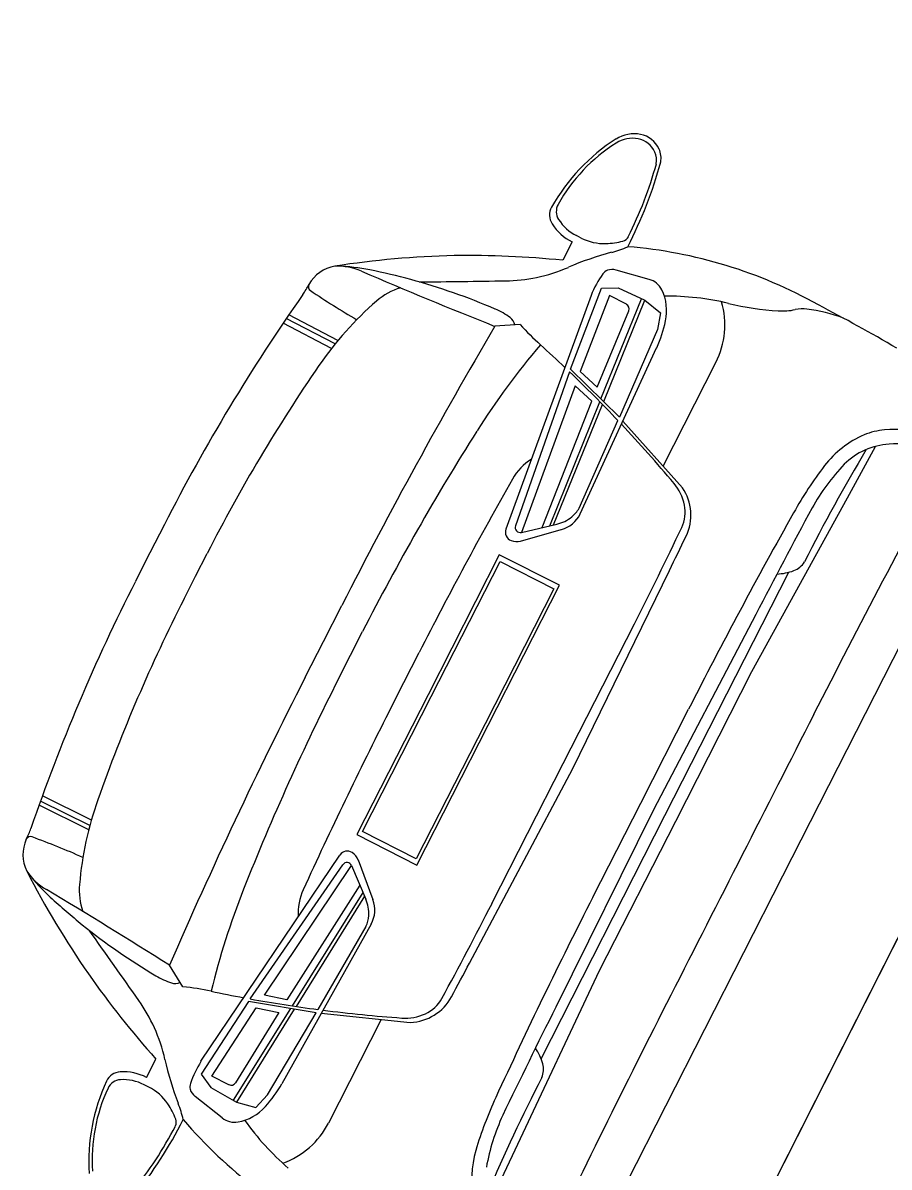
# Model space of a CAD drawing. Extents: x 14104283 to 14128447, y 8633203 to 8671666.
# Drawn here: x 14117501.35 to 14117521.35, y 8667413.97 to 8667440.38 of the extents above; entities that cross this region are included whole.
import ezdxf

# ---------------------------------------------------------------- set-up
doc = ezdxf.new("R2010")
doc.units = 0
for name, color, linetype in [('Cell', 7, 'Continuous'), ('Default', 7, 'Continuous'), ('Terrain', 7, 'Continuous')]:
    doc.layers.add(name, color=color, linetype=linetype)

msp = doc.modelspace()

# ---------------------------------------------------------------- linework, layer by layer
at = {"layer": 'Cell'}
for p, q in [((14117514.03, 8667435.324), (14117513.814, 8667434.9)), ((14117514.242, 8667435.412), (14117514.132, 8667435.468)), ((14117515.81, 8667434.459), (14117515.045, 8667434.674)), ((14117514.469, 8667434.089), (14117512.504, 8667428.695)), ((14117514.697, 8667431.701), (14117515.631, 8667434.013)), ((14117514.761, 8667431.638), (14117515.713, 8667433.975)), ((14117514.611, 8667431.975), (14117515.339, 8667433.733)), ((14117508.477, 8667432.865), (14117507.359, 8667433.449)), ((14117508.559, 8667432.968), (14117507.432, 8667433.557)), ((14117508.625, 8667433.048), (14117507.49, 8667433.641)), ((14117512.831, 8667433.414), (14117512.247, 8667433.375)), ((14117514.219, 8667429.048), (14117515.983, 8667432.882)), ((14117516.133, 8667430.152), (14117517.351, 8667432.543)), ((14117513.973, 8667432.322), (14117512.722, 8667428.774)), ((14117513.515, 8667428.774), (14117514.67, 8667431.634)), ((14117513.603, 8667428.795), (14117514.733, 8667431.57)), ((14117514.191, 8667429.181), (14117515.089, 8667431.201)), ((14117516.582, 8667429.65), (14117515.205, 8667431.189)), ((14117512.843, 8667428.421), (14117513.782, 8667428.684)), ((14117512.859, 8667428.621), (14117513.677, 8667428.812)), ((14117512.35, 8667428.105), (14117510.704, 8667424.876)), ((14117510.78, 8667424.837), (14117512.368, 8667427.952)), ((14117513.736, 8667427.399), (14117512.35, 8667428.105)), ((14117512.368, 8667427.952), (14117513.609, 8667427.32)), ((14117512.09, 8667424.169), (14117513.736, 8667427.399)), ((14117513.609, 8667427.32), (14117512.022, 8667424.204)), ((14117510.704, 8667424.876), (14117509.058, 8667421.646)), ((14117509.193, 8667421.721), (14117510.78, 8667424.837)), ((14117512.022, 8667424.204), (14117510.434, 8667421.089)), ((14117510.444, 8667420.94), (14117512.09, 8667424.169)), ((14117502.896, 8667421.856), (14117501.757, 8667422.422)), ((14117502.931, 8667421.984), (14117501.801, 8667422.544)), ((14117502.87, 8667421.755), (14117501.723, 8667422.326)), ((14117509.058, 8667421.646), (14117510.444, 8667420.94)), ((14117510.434, 8667421.089), (14117509.193, 8667421.721)), ((14117505.462, 8667416.416), (14117508.671, 8667421.175)), ((14117509.093, 8667421.062), (14117509.431, 8667420.147)), ((14117506.6, 8667417.855), (14117508.736, 8667420.952)), ((14117508.941, 8667420.931), (14117509.266, 8667420.157)), ((14117509.202, 8667420.311), (14117507.566, 8667417.695)), ((14117509.237, 8667420.227), (14117507.656, 8667417.682)), ((14117509.394, 8667419.58), (14117507.328, 8667415.899)), ((14117509.27, 8667419.524), (14117508.162, 8667417.611)), ((14117505.045, 8667418.138), (14117504.734, 8667418.633)), ((14117507.528, 8667417.634), (14117506.206, 8667415.52)), ((14117507.617, 8667417.619), (14117506.285, 8667415.476)), ((14117507.256, 8667417.543), (14117506.261, 8667415.92)), ((14117508.24, 8667417.524), (14117510.295, 8667417.315)), ((14117509.625, 8667417.383), (14117508.406, 8667414.992)), ((14117504.205, 8667416.045), (14117504.42, 8667416.468)), ((14117504.258, 8667415.821), (14117504.148, 8667415.877)), ((14117505.95, 8667415.113), (14117505.327, 8667415.606))]:
    msp.add_line(p, q, dxfattribs=at)
for points in [[(14117515.124, 8667431.281), (14117513.996, 8667432.39), (14117514.711, 8667434.258), (14117515.091, 8667434.263), (14117515.713, 8667433.975), (14117516.075, 8667433.687), (14117516, 8667433.303), (14117515.124, 8667431.281)], [(14117515.284, 8667433.883), (14117514.892, 8667434.083), (14117514.218, 8667432.332), (14117514.611, 8667431.975)], [(14117513.338, 8667428.732), (14117514.483, 8667431.65), (14117514.099, 8667432.005), (14117512.859, 8667428.621)], [(14117512.14, 8667413.148), (14117512.717, 8667414.371), (14117514.666, 8667418.513), (14117516.424, 8667421.961), (14117518.181, 8667425.409), (14117520.386, 8667429.42), (14117521.037, 8667430.605)], [(14117518.9, 8667420.699), (14117522.507, 8667427.777), (14117523.628, 8667429.975)], [(14117504.619, 8667428.803), (14117504.284, 8667428.148), (14117503.95, 8667427.492)], [(14117505.071, 8667427.084), (14117505.339, 8667427.61), (14117505.607, 8667428.136)], [(14117511.662, 8667418.683), (14117514.048, 8667423.171), (14117516.277, 8667427.739)], [(14117513.313, 8667416.475), (14117516.174, 8667422.088), (14117519.034, 8667427.701)], [(14117507.869, 8667425.278), (14117508.291, 8667426.106), (14117508.713, 8667426.934)], [(14117518.272, 8667426.728), (14117515.913, 8667422.221), (14117513.652, 8667417.664)], [(14117508.639, 8667425.241), (14117508.917, 8667425.787), (14117509.195, 8667426.332)], [(14117512.181, 8667420.061), (14117513.825, 8667423.285), (14117515.468, 8667426.51)], [(14117509.798, 8667424.47), (14117510.149, 8667425.159), (14117510.5, 8667425.847)], [(14117514.512, 8667420.207), (14117515.615, 8667422.373), (14117516.719, 8667424.538)], [(14117509.131, 8667420.479), (14117507.444, 8667417.837), (14117506.93, 8667417.939), (14117508.941, 8667420.931)], [(14117514.172, 8667411.422), (14117515.292, 8667413.621), (14117518.9, 8667420.699)], [(14117508.118, 8667417.535), (14117506.559, 8667417.796), (14117505.467, 8667416.12), (14117505.686, 8667415.81), (14117506.285, 8667415.476), (14117506.731, 8667415.352), (14117506.997, 8667415.639), (14117508.118, 8667417.535)], [(14117506.107, 8667415.877), (14117505.715, 8667416.077), (14117506.736, 8667417.651), (14117507.256, 8667417.543)]]:
    msp.add_lwpolyline(points, dxfattribs=at)
for centre, radius, start, end in [((14117517.377, 8667434.001), 4.369, 122.2123, 150.9279), ((14117515.465, 8667437.034), 0.784, 79.1221, 122.2123), ((14117515.424, 8667437.008), 0.705, 79.1221, 122.2123), ((14117515.457, 8667437.181), 0.529, 23.9996, 79.1221), ((14117515.502, 8667437.227), 0.588, 23.9996, 79.1221), ((14117517.144, 8667434.277), 3.932, 122.2123, 150.9279), ((14117515.506, 8667437.203), 0.475, 350.8748, 23.9996), ((14117515.557, 8667437.251), 0.528, 350.8748, 23.9996), ((14117506.203, 8667439.888), 10.243, 332.8344, 344.594), ((14117507.088, 8667439.576), 9.219, 333.3656, 344.594), ((14117513.885, 8667435.942), 0.375, 150.9279, 212.9233), ((14117514.002, 8667436.024), 0.337, 150.9279, 212.9233), ((14117514.62, 8667436.424), 1.073, 212.9233, 242.9942), ((14117514.571, 8667436.386), 1.192, 212.9233, 242.9942), ((14117514.776, 8667436.459), 1.175, 242.9942, 271.9077), ((14117514.757, 8667437.027), 1.743, 271.9077, 284.8574), ((14117515.154, 8667435.531), 0.196, 284.8574, 333.3656), ((14117511.772, 8667413.995), 21.016, 91.2595, 98.8088), ((14117511.604, 8667412.317), 22.691, 84.4094, 90.7421), ((14117516.783, 8667428.173), 7.151, 104.9008, 113.3901), ((14117514.246, 8667437.708), 2.717, 284.9008, 293.2111), ((14117514.462, 8667424.525), 10.72, 60.6477, 85.4295), ((14117508.69, 8667433.93), 0.844, 99.2739, 150.8532), ((14117508.6, 8667433.327), 1.437, 66.7816, 91.8643), ((14117508.43, 8667429.974), 4.794, 78.8272, 87.6755), ((14117558.001, 8667548.486), 123.871, 246.78163, 248.32326), ((14117506.69, 8667421.163), 13.775, 74.7786, 78.8272), ((14117512.432, 8667438.284), 3.859, 270.8988, 281.6182), ((14117512.452, 8667438.187), 3.76, 281.6182, 293.3901), ((14117516.836, 8667433.12), 2.557, 145.0006, 157.7276), ((14117514.922, 8667434.463), 0.22, 110.5917, 145.7428), ((14117514.954, 8667434.35), 0.337, 74.3114, 108.8953), ((14117506.374, 8667435.121), 1.76, 324.8874, 333.7138), ((14117508.054, 8667434.292), 0.113, 154.1668, 236.0736), ((14117510.528, 8667432.793), 1.542, 107.3577, 130.9253), ((14117506.488, 8667420.423), 14.542, 66.6229, 74.7786), ((14117507.003, 8667784.285), 349.903, 270.57314, 270.89881), ((14117515.692, 8667434.018), 0.456, 25.7343, 74.9535), ((14117515.1, 8667433.733), 1.114, 347.9041, 25.7343), ((14117543.648, 8667408.912), 43.805, 144.8874, 152.9942), ((14117518.963, 8667450.512), 19.66, 236.0736, 239.7521), ((14117514.685, 8667427.999), 7.888, 130.9253, 145.4799), ((14117516.203, 8667427.797), 6.275, 76.7258, 90.3908), ((14117511.53, 8667432.086), 1.837, 54.2235, 66.6229), ((14117515.231, 8667433.778), 0.117, 337.5107, 62.9942), ((14117515.662, 8667433.404), 1.896, 332.9942, 16.4476), ((14117519.266, 8667440.778), 7.062, 256.7258, 266.1553), ((14117518.884, 8667435.105), 1.376, 266.1553, 282.5976), ((14117519.35, 8667433.02), 0.76, 82.2258, 102.5976), ((14117518.912, 8667429.812), 3.998, 69.7216, 82.2258), ((14117500.987, 8667397.754), 40.683, 59.6775, 62.5878), ((14117512.452, 8667433.366), 0.259, 8.9046, 54.2235), ((14117513.292, 8667434.12), 2.963, 335.2954, 347.9041), ((14117616.199, 8667372.153), 120.64, 149.50402, 152.99418), ((14117517.96, 8667438.106), 6.951, 222.4518, 227.8765), ((14117527.114, 8667421.263), 18.096, 139.7717, 147.5976), ((14117491.411, 8667408.748), 32.631, 46.5227, 47.8765), ((14117539.889, 8667410.664), 38.478, 145.4799, 152.9942), ((14117491.411, 8667408.748), 32.631, 43.4797, 46.2574), ((14117491.411, 8667408.748), 32.631, 40.0644, 43.2711), ((14117559.613, 8667400.636), 56.589, 147.5976, 152.9942), ((14117521.649, 8667428.795), 2.251, 112.9021, 142.6296), ((14117521.378, 8667429.437), 1.554, 94.8582, 112.9021), ((14117521.485, 8667428.178), 2.817, 75.4141, 94.8582), ((14117555.318, 8667409.855), 40.217, 149.0624, 153.277), ((14117771.422, 8667296.063), 282.639, 151.58608, 152.99159), ((14117521.461, 8667429.026), 1.635, 93.8903, 134.5011), ((14117521.717, 8667425.269), 5.401, 77.0752, 93.8903), ((14117513.791, 8667429.206), 1.307, 122.319, 150.4254), ((14117527.199, 8667424.556), 9.234, 142.6296, 150.7099), ((14117523.923, 8667426.747), 4.988, 136.3175, 150.7586), ((14117600.862, 8667379.794), 101.422, 150.42543, 152.99418), ((14117515.525, 8667429.028), 1.123, 11.487, 40.0644), ((14117515.649, 8667429.021), 1.125, 334.2892, 33.972), ((14117515.817, 8667429.087), 0.825, 334.6198, 11.487), ((14117513.475, 8667429.678), 0.89, 283.1658, 308.0827), ((14117513.594, 8667429.355), 0.697, 285.6787, 333.8096), ((14117513.643, 8667429.463), 0.616, 308.0827, 332.7952), ((14117631.679, 8667365.948), 129.03, 150.70991, 152.99418), ((14117670.864, 8667347.635), 171.872, 151.67487, 152.60073), ((14117512.698, 8667428.624), 0.207, 159.98, 248.5315), ((14117512.833, 8667428.735), 0.117, 160.5828, 283.1658), ((14117437.628, 8667466.181), 87.366, 332.99418, 334.61981), ((14117512.749, 8667428.755), 0.347, 248.5315, 285.7081), ((14117365.125, 8667501.498), 168.188, 333.98865, 334.2892), ((14117518.992, 8667428.179), 0.469, 289.9174, 329.448), ((14117518.704, 8667428.974), 1.315, 272.3697, 289.9174), ((14117542.979, 8667407.6), 43.805, 152.9942, 161.101), ((14117539.353, 8667409.612), 38.478, 152.9942, 160.5085), ((14117615.355, 8667370.497), 120.64, 152.99418, 156.48433), ((14117559.057, 8667399.545), 56.589, 152.9942, 158.3908), ((14117600.161, 8667378.416), 101.422, 152.99418, 155.56292), ((14153367.081, 8649152.586), 40235.569, 152.9915884, 152.9967618), ((14117510.516, 8667419.819), 7.888, 160.5085, 175.0631), ((14117502.194, 8667421.185), 0.844, 155.1351, 206.7145), ((14117499.87, 8667422.359), 1.76, 332.2745, 341.101), ((14117501.527, 8667421.487), 0.113, 69.9147, 151.8215), ((14117494.814, 8667403.128), 19.66, 66.2362, 69.9147), ((14117508.843, 8667421.06), 0.207, 57.4568, 146.0083), ((14117508.767, 8667420.941), 0.347, 20.2802, 57.4568), ((14153365.431, 8649149.349), 40235.569, 152.9915884, 152.9967618), ((14117502.63, 8667421.612), 1.437, 214.1241, 239.2067), ((14117520.135, 8667430.405), 21.016, 207.1795, 214.7288), ((14117505.242, 8667423.72), 4.794, 218.3129, 227.1612), ((14117508.832, 8667420.886), 0.117, 22.8226, 145.4055), ((14117504.194, 8667420.365), 1.542, 175.0631, 198.6307), ((14117438.479, 8667313.97), 123.871, 57.66509, 59.20672), ((14117523.27, 8667413.721), 18.096, 158.3908, 166.2166), ((14117509.014, 8667419.834), 1.307, 155.5629, 183.6693), ((14117511.349, 8667430.306), 13.775, 227.1612, 231.2097), ((14117508.446, 8667419.812), 0.89, 357.9057, 22.8226), ((14117508.778, 8667419.905), 0.697, 332.1787, 20.3097), ((14117434.342, 8667459.732), 87.366, 331.36854, 332.99418), ((14117629.472, 8667361.617), 129.03, 152.99418, 155.27844), ((14117508.72, 8667419.802), 0.616, 333.1931, 357.9057), ((14117511.829, 8667430.903), 14.542, 231.2097, 239.3655), ((14117217.718, 8667216.674), 349.903, 35.08954, 35.41521), ((14117363.161, 8667497.644), 168.188, 331.69915, 331.9997), ((14117521.394, 8667431.527), 22.691, 215.2462, 221.5789), ((14117505.355, 8667419.971), 1.837, 239.3655, 251.7648), ((14117504.862, 8667418.472), 0.259, 251.7648, 297.0837), ((14117504.263, 8667411.231), 6.951, 78.1118, 83.5366), ((14117512.417, 8667449.964), 32.631, 258.1118, 259.4657), ((14117512.417, 8667449.964), 32.631, 259.731, 262.5086), ((14117510.255, 8667418.439), 1.125, 272.0164, 331.6991), ((14117510.301, 8667418.264), 0.825, 294.5013, 331.3685), ((14117768.135, 8667289.612), 282.639, 152.99676, 154.40227), ((14117500.87, 8667415.599), 3.859, 24.3702, 35.0895), ((14117512.417, 8667449.964), 32.631, 262.7173, 265.924), ((14117667.316, 8667340.673), 171.872, 153.38762, 154.31348), ((14117510.177, 8667418.535), 1.123, 265.924, 294.5013), ((14117500.961, 8667415.64), 3.76, 12.5983, 24.3702), ((14117512.089, 8667415.994), 1.315, 16.071, 33.6186), ((14117511.609, 8667418.02), 7.151, 192.5983, 201.0876), ((14117507.637, 8667415.07), 2.557, 148.2608, 160.9877), ((14117512.902, 8667416.228), 0.469, 336.5404, 16.071), ((14117503.62, 8667415.799), 0.375, 93.065, 155.0605), ((14117503.663, 8667414.983), 1.192, 62.9942, 93.065), ((14117549.074, 8667397.603), 40.217, 152.7113, 156.9259), ((14117507.242, 8667414.115), 4.369, 155.0605, 183.7761), ((14117506.881, 8667414.14), 3.932, 155.0605, 183.7761), ((14117503.621, 8667415.656), 0.337, 93.065, 155.0605), ((14117503.661, 8667414.921), 1.073, 62.9942, 93.065), ((14117503.724, 8667414.775), 1.175, 34.0807, 62.9942), ((14117505.425, 8667415.829), 0.22, 160.2455, 195.3966), ((14117505.535, 8667415.87), 0.337, 197.093, 231.6769), ((14117506.161, 8667415.982), 0.117, 242.9942, 328.4777), ((14117504.744, 8667417.35), 2.963, 318.0842, 330.6929), ((14117520.655, 8667411.717), 9.234, 155.2784, 163.3588), ((14117503.253, 8667414.456), 1.743, 21.131, 34.0807), ((14117502.402, 8667414.469), 2.717, 12.7773, 21.0876), ((14117506.12, 8667416.114), 1.114, 280.2541, 318.0842), ((14117495.912, 8667419.696), 10.243, 321.3943, 333.154), ((14117504.697, 8667415.014), 0.196, 332.6228, 21.131), ((14117513.196, 8667422.041), 10.72, 220.5588, 245.3406), ((14117506.237, 8667415.467), 0.456, 231.0349, 280.2541), ((14117511.572, 8667418.709), 6.275, 215.5976, 229.2625), ((14117506.717, 8667415.853), 1.896, 289.5407, 332.9942), ((14117516.958, 8667413.081), 4.988, 155.2298, 169.6709), ((14117496.684, 8667419.163), 9.219, 321.3943, 332.6228), ((14117513.965, 8667413.717), 2.251, 163.3588, 193.0862)]:
    msp.add_arc(centre, radius, start, end, dxfattribs=at)
at = {"layer": 'Default'}
msp.add_lwpolyline([(14117510.53, 8667397.502), (14117510.53, 8667397.502), (14117532.252, 8667440.377), (14117535.241, 8667438.899), (14117523.469, 8667415.665), (14117513.518, 8667396.025), (14117513.518, 8667396.025)], close=True, dxfattribs=at)
at = {"layer": 'Terrain'}
msp.add_lwpolyline([(14117510.53, 8667397.502), (14117520.481, 8667417.143), (14117532.252, 8667440.377)], dxfattribs=at)

doc.saveas('drawing.dxf')
